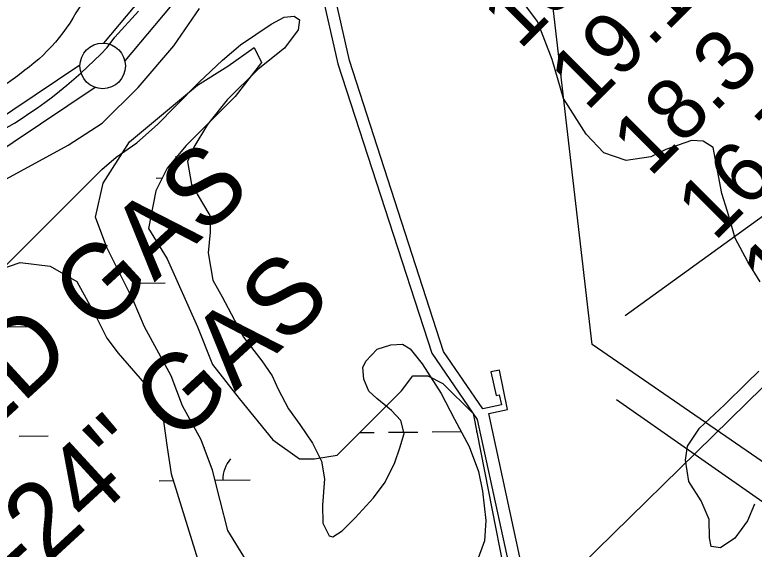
# Model space of a CAD drawing. Extents: x 3625074 to 3663148, y 511451 to 537151.
# Drawn here: x 3650899 to 3651711, y 530563 to 531150 of the extents above; entities that cross this region are included whole.
import ezdxf

# ---------------------------------------------------------------- set-up
doc = ezdxf.new("R2010")
doc.units = 0
for name, color, linetype in [('V-CHAN-DOCK', 7, 'Continuous'), ('V-LEVE-TOET', 7, 'Continuous'), ('V-RIVR-RANG', 7, 'Continuous'), ('V-ROAD-CNTR', 7, 'Continuous'), ('V-SITE-VEGE', 7, 'Continuous'), ('V-SURV-LINE', 7, 'Continuous'), ('V-TOPO-DPTH', 7, 'Continuous'), ('V-TOPO-MINR', 7, 'Continuous'), ('V-UTIL-IDEN', 7, 'Continuous'), ('V-UTIL-LINE', 7, 'Continuous'), ('V-WETL-SWMP', 7, 'Continuous')]:
    doc.layers.add(name, color=color, linetype=linetype)

msp = doc.modelspace()

# ---------------------------------------------------------------- linework, layer by layer
at = {"layer": 'V-CHAN-DOCK'}
for points in [[(3651202.71, 531321.13), (3651253.73, 531096.47), (3651356.96, 530778.49), (3651406.71, 530705.73), (3651446.82, 530520.98)], [(3651476.66, 530447.74), (3651419.37, 530712.25), (3651439.98, 530716.71), (3651431.08, 530759.9), (3651421.78, 530758), (3651427.51, 530732.08), (3651430.84, 530732.71), (3651433.39, 530722.08), (3651412.79, 530717.62), (3651369.58, 530780.36), (3651266.37, 531100.34), (3651233.22, 531247.89), (3651261.49, 531293.4), (3651224.3, 531287.77), (3651216.68, 531324.98)]]:
    msp.add_lwpolyline(points, dxfattribs=at)
at = {"layer": 'V-LEVE-TOET'}
for points in [[(3650998.94, 531201.81), (3650992.02, 531192.43), (3650983.14, 531179.21), (3650974.43, 531165.88), (3650965.88, 531152.44), (3650962.55, 531146.82), (3650959.04, 531141.31), (3650955.36, 531135.91), (3650951.5, 531130.64), (3650947.48, 531125.49), (3650943.3, 531120.47), (3650938.95, 531115.59), (3650934.46, 531110.85), (3650929.81, 531106.26), (3650925.02, 531101.81), (3650920.08, 531097.53), (3650915.02, 531093.4), (3650909.82, 531089.44), (3650902.16, 531083.52), (3650894.35, 531077.79), (3650890.43, 531075.04)], [(3650994.68, 531031.45), (3651034.4, 531070.46), (3651073.52, 531116.27), (3651101.72, 531157.43)], [(3650354.74, 530482.52), (3650465.73, 530594.72), (3650589.44, 530727.14), (3650655.6, 530803.41), (3650677.98, 530823.1), (3650701.86, 530836.61), (3650712.08, 530843), (3650723.69, 530848.71), (3650745.46, 530864.26), (3650765.16, 530879.77), (3650778.01, 530893.08), (3650793.09, 530913.2), (3650801.19, 530922.57), (3650813.42, 530931.88), (3650833.2, 530943.26), (3650877.34, 530963.75), (3650957.45, 531007.06), (3650994.68, 531031.45)]]:
    msp.add_lwpolyline(points, dxfattribs=at)
at = {"layer": 'V-ROAD-CNTR'}
for points in [[(3651008.75, 531125.7), (3651034.82, 531154.58)], [(3650837.13, 530996.21), (3650857.41, 531008.19), (3650877.8, 531019.97), (3650898.3, 531031.56), (3650906.87, 531036.98), (3650915.33, 531042.57), (3650923.68, 531048.33), (3650931.9, 531054.25), (3650940.01, 531060.34), (3650948, 531066.6), (3650955.85, 531073.01), (3650963.58, 531079.57), (3650971.18, 531086.3), (3650978.63, 531093.17), (3650985.95, 531100.19), (3650993.13, 531107.36), (3651000.16, 531114.67), (3651008.75, 531125.7)]]:
    msp.add_lwpolyline(points, dxfattribs=at)
at = {"layer": 'V-SITE-VEGE'}
for points in [[(3651717.62, 530857), (3651704.2, 530878.91), (3651690.14, 530904.91), (3651681.56, 530934.26), (3651675.61, 530954.06), (3651665.86, 531004.52), (3651655.02, 531011.43), (3651642.1, 531012.23), (3651614.09, 531002.27), (3651597.68, 530994.25), (3651570.42, 530990.42), (3651545.98, 530998.81), (3651526.43, 531019.41), (3651501.59, 531058.44), (3651489.05, 531101.45), (3651473.09, 531143.12), (3651460.31, 531160.26)], [(3650880.15, 530866.65), (3650994.36, 530980.31), (3651010.15, 530994.15), (3651032.75, 531009.6), (3651055.4, 531029.82), (3651075.33, 531050.06), (3651101.44, 531076.38), (3651126.85, 531100.66), (3651146.75, 531117.49), (3651180.32, 531140.34), (3651194.68, 531147.69), (3651205.58, 531148.96), (3651211.67, 531144.82), (3651210.21, 531133.94), (3651195.05, 531113.65), (3651166.25, 531090.76), (3651131.9, 531057.04), (3651110.55, 531030), (3651095.35, 531004.95), (3651088.4, 530989.35), (3651092.93, 530964.12), (3651105, 530943.59), (3651113.04, 530929.9), (3651113.56, 530911.51), (3651111.31, 530889.07), (3651116.48, 530859.06), (3651126.53, 530840.59), (3651149.95, 530796.12), (3651170.14, 530770.07), (3651181.56, 530753.63), (3651188.24, 530739.27), (3651199.61, 530717.38), (3651211.71, 530700.25), (3651225.83, 530679.7), (3651235.86, 530659.86), (3651239.08, 530640.77), (3651236.78, 530611.52), (3651237.28, 530591.77), (3651243.96, 530578.09), (3651248.03, 530576.69), (3651258.31, 530583.41), (3651272.73, 530597.58), (3651292.68, 530619.86), (3651305.77, 530636.76), (3651316.18, 530658.45), (3651321.77, 530674.74), (3651326.68, 530690.35), (3651322.73, 530704.69), (3651312.61, 530715.67), (3651296.39, 530728.75), (3651287.62, 530737), (3651282.29, 530749.99), (3651281.04, 530762.94), (3651284.51, 530769.71), (3651296.89, 530783.21), (3651311.91, 530787.84), (3651324.85, 530788.41), (3651332.97, 530783.57), (3651346.44, 530767.1), (3651367.25, 530734.24), (3651381.97, 530706.19), (3651398.03, 530676.09), (3651408, 530648.77), (3651412.56, 530626.94), (3651416.36, 530594.91), (3651414.79, 530572.45), (3651406.42, 530549.38)], [(3651711.31, 530612.65), (3651703.65, 530594.34), (3651689.87, 530575.4), (3651674.11, 530564.65), (3651663.91, 530566.1), (3651661.95, 530575.65), (3651661.46, 530596.08), (3651652.79, 530616.58), (3651639.37, 530637.81), (3651635.49, 530660.99), (3651637.68, 530676.63), (3651650.8, 530696.26), (3651678.26, 530721.88), (3651702.99, 530746.16), (3651716.04, 530758.98)]]:
    msp.add_lwpolyline(points, dxfattribs=at)
at = {"layer": 'V-SURV-LINE'}
for points in [[(3650996.61, 531119.22), (3651322.06, 531507.45)], [(3651345.05, 531488.18), (3651019.6, 531099.95)], [(3650700.94, 530915.06), (3650970.34, 531095.62)], [(3650987.03, 531070.7), (3650717.63, 530890.14)]]:
    msp.add_lwpolyline(points, dxfattribs=at)
msp.add_circle((3650995.28, 531094.28), 25, dxfattribs=at)
at = {"layer": 'V-TOPO-DPTH'}
msp.add_lwpolyline([(3651263.69, 530293.43), (3651848.73, 530867.01), (3651853.97, 530871.97), (3651859.33, 530876.81), (3651864.85, 530881.46), (3651870.48, 530885.99), (3651961.43, 530956.47), (3652012.77, 530995.93), (3652064.33, 531035.11), (3652116.21, 531073.86), (3652168.3, 531112.33), (3652796.03, 531571.94), (3652829.42, 531596.46), (3652862.78, 531621.03), (3652896.08, 531645.68), (3652929.33, 531670.39), (3653114.35, 531808.21), (3653160.9, 531843.39), (3653207.12, 531878.99), (3653252.84, 531915.22), (3653298.24, 531951.87)], dxfattribs=at)
at = {"layer": 'V-TOPO-MINR'}
for points in [[(3653298.24, 531951.87), (3653252.84, 531915.22), (3653207.12, 531878.99), (3653160.9, 531843.39), (3653114.35, 531808.21), (3652929.33, 531670.39), (3652896.08, 531645.68), (3652862.78, 531621.03), (3652829.42, 531596.46), (3652796.03, 531571.94), (3652168.3, 531112.33), (3652116.21, 531073.86), (3652064.33, 531035.11), (3652012.77, 530995.93), (3651961.43, 530956.47), (3651870.48, 530885.99), (3651864.85, 530881.46), (3651859.33, 530876.81), (3651853.97, 530871.97), (3651848.73, 530867.01), (3651263.69, 530293.43)], [(3651738.49, 530942.17), (3651569.29, 530819.8)]]:
    msp.add_lwpolyline(points, dxfattribs=at)
at = {"layer": 'V-UTIL-LINE'}
for points in [[(3653818.16, 529215.31), (3651532.91, 530788.06), (3651445.69, 531544.14)], [(3653809.04, 529154.22), (3651559.71, 530727.5)]]:
    msp.add_lwpolyline(points, dxfattribs=at)
at = {"layer": 'V-WETL-SWMP'}
for p, q in [((3651054.04, 530971.11), (3651060.9, 530971.17)), ((3651031.79, 530855.45), (3651063.79, 530855.77)), ((3650815.21, 530806.84), (3650915.2, 530807.84)), ((3651277.6, 530691.4), (3651293.45, 530691.56)), ((3651309.45, 530691.72), (3651341.44, 530692.05)), ((3651357.44, 530692.21), (3651389.44, 530692.53)), ((3651405.44, 530692.69), (3651406.09, 530692.69)), ((3650903.56, 530687.65), (3650935.56, 530687.97)), ((3651107.02, 530674.16), (3651107.01, 530674.95)), ((3651057.38, 530638.45), (3651072.7, 530638.6)), ((3651118.8, 530639.07), (3651157.37, 530639.45))]:
    msp.add_line(p, q, dxfattribs=at)
for points in [[(3651153.37, 530550.58), (3651132.63, 530583.76), (3651124.33, 530616.94), (3651116.04, 530650.12), (3651103.6, 530683.3), (3651082.86, 530720.63), (3651070.42, 530753.81), (3651041.38, 530807.73), (3651028.94, 530836.76), (3651012.35, 530869.94), (3650999.91, 530894.83), (3650987.46, 530928.01), (3650995.76, 530965.34), (3651024.79, 531010.96), (3651099.45, 531073.18), (3651132.63, 531093.91), (3651161.66, 531114.65), (3651169.96, 531098.06), (3651140.92, 531060.73), (3651087, 531006.81), (3651066.27, 530981.93), (3651053.82, 530957.04), (3651045.53, 530915.57), (3651066.27, 530882.39), (3651099.45, 530807.73), (3651116.04, 530766.25), (3651145.07, 530728.92), (3651182.4, 530683.3), (3651211.43, 530662.56), (3651228.02, 530662.56), (3651252.91, 530666.71)], [(3650448.27, 530463.48), (3650738.6, 530737.22), (3650813.26, 530811.88), (3650879.62, 530869.94), (3650904.51, 530878.24), (3650937.69, 530874.09), (3650966.72, 530857.5), (3650987.46, 530820.17), (3650999.91, 530795.29), (3651012.35, 530778.7), (3651041.38, 530745.51), (3651062.12, 530704.04), (3651066.27, 530675.01), (3651070.42, 530645.97), (3651107.74, 530525.69)], [(3651252.91, 530666.71), (3651323.42, 530737.22), (3651335.86, 530753.81), (3651352.45, 530753.81), (3651369.04, 530745.51), (3651402.22, 530712.33), (3651456.14, 530438.59)]]:
    msp.add_lwpolyline(points, dxfattribs=at)
for centre, start, end in [((3651048.8, 530971.53), 39.12154, 41.34686), ((3651162.61, 530639.98), 139.80319, 181.34685)]:
    msp.add_arc(centre, 35.25, start, end, dxfattribs=at)

# ---------------------------------------------------------------- texts
at = {"layer": 'V-RIVR-RANG'}
for s, p in [('19.6', (3651453.3, 531110.67)), ('19.1', (3651527.17, 531043.12)), ('18.3', (3651596.38, 530970.91)), ('16.7', (3651667.27, 530900.38)), ('13.5', (3651738.16, 530829.85))]:
    msp.add_text(s, height=67, rotation=44.99833, dxfattribs=at).set_placement(p)
at = {"layer": 'V-UTIL-IDEN'}
for s, p in [('UNITED GAS', (3650661.71, 530497.34)), ('2-24" GAS', (3650861.73, 530479.43))]:
    msp.add_text(s, height=83, rotation=42.59449, dxfattribs=at).set_placement(p)

doc.saveas('drawing.dxf')
